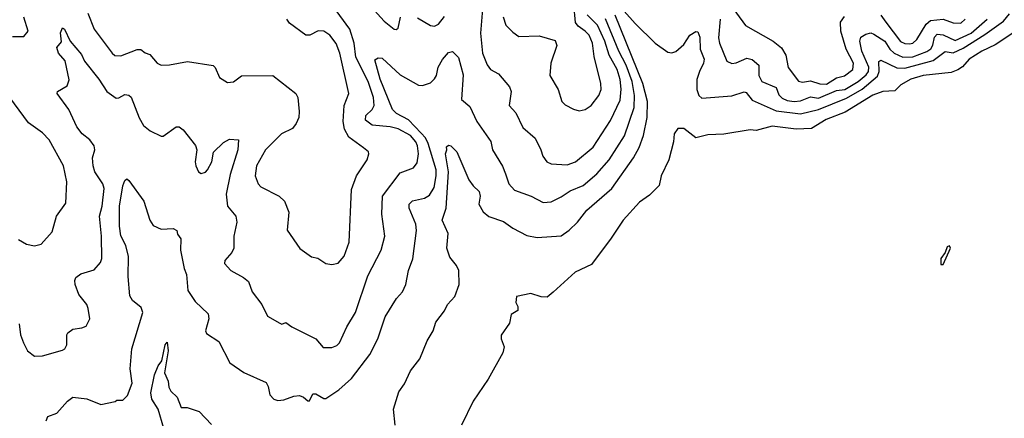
# Model space of a CAD drawing. Extents: x 1603745 to 1745082, y 385868 to 533966.
# Tile 344 of 646: x 1726261 to 1731160, y 405020 to 407002. Entities that reach past the tile are written whole.
import ezdxf

# ---------------------------------------------------------------- set-up
doc = ezdxf.new("R2010")
doc.units = 0

msp = doc.modelspace()

# ---------------------------------------------------------------- linework, layer by layer
at = {"layer": '0CON20XD'}
for points in [[(1729765, 407121.9), (1729872.2, 406972.2), (1730010, 406895), (1730051.4, 406861.4), (1730072.2, 406825), (1730084.1, 406764.1), (1730136.6, 406696.6), (1730155, 406692), (1730195, 406697.4), (1730242.1, 406682.1), (1730275, 406681.4), (1730325, 406713.1), (1730365, 406721.9), (1730406.8, 406755), (1730409.5, 406785), (1730372.4, 406855), (1730346.1, 406945), (1730345, 406988.8), (1730365, 407018.5)], [(1726258.9, 405488.9), (1726265.7, 405435), (1726280, 405395), (1726300, 405355), (1726335, 405329.4), (1726375, 405330), (1726475, 405358), (1726486, 405365), (1726495.6, 405384.4), (1726496.1, 405433.9), (1726501.2, 405445), (1726525, 405462.5), (1726571.2, 405468.8), (1726591.7, 405478.3), (1726610.8, 405515), (1726602.7, 405565), (1726595.5, 405585), (1726555.9, 405635.9), (1726537.1, 405685), (1726535.5, 405704.5), (1726540.6, 405719.4), (1726565, 405738.5), (1726632.4, 405757.6), (1726664, 405795), (1726670.8, 405815), (1726669.1, 405925), (1726658.3, 406025), (1726672.4, 406075), (1726682, 406162), (1726675.2, 406185.2), (1726635.4, 406245), (1726627.3, 406275), (1726623.8, 406315), (1726635.4, 406355), (1726631.5, 406375), (1726610.4, 406405), (1726572.9, 406435), (1726545, 406469.4), (1726506.5, 406555), (1726448, 406635), (1726450, 406645), (1726497.4, 406672.6), (1726507, 406703), (1726487.5, 406797.5), (1726454.8, 406834.8), (1726445.7, 406864.3), (1726468.8, 406891.2), (1726464, 406936), (1726475, 406961.2), (1726485, 406954.3), (1726512.9, 406895), (1726568.3, 406828.3), (1726584.1, 406795), (1726655.8, 406705.8), (1726695.3, 406645.3), (1726742.1, 406612.1), (1726755, 406612.5), (1726785, 406630.5), (1726805, 406626.4), (1726815.9, 406615.9), (1726855, 406513.8), (1726878.1, 406475), (1726909.7, 406449.7), (1726965, 406422.2), (1726975, 406423.3), (1727039.4, 406469.4), (1727055, 406468.6), (1727074.4, 406454.4), (1727135.7, 406375.7), (1727142.9, 406355), (1727134.3, 406295), (1727138, 406275), (1727151.2, 406245), (1727165, 406236.2), (1727185, 406244.4), (1727195, 406256), (1727216.9, 406295), (1727226.2, 406343.8), (1727275, 406391.4), (1727305, 406408), (1727350, 406405), (1727346.9, 406355), (1727308.7, 406231.3), (1727288.2, 406135), (1727294.5, 406075), (1727337.1, 406025), (1727342.2, 405995), (1727326.4, 405925), (1727326.5, 405865), (1727316.6, 405843.4), (1727282, 405805), (1727279.5, 405789.5), (1727311.2, 405755), (1727375, 405720.5), (1727399.4, 405699.4), (1727418.6, 405648.6), (1727465.5, 405585), (1727495, 405528), (1727555, 405492), (1727565, 405488), (1727585, 405495.6), (1727615.2, 405475.2), (1727735, 405414), (1727771.7, 405371.7), (1727815, 405371.5), (1727838.4, 405381.6), (1727851.9, 405395), (1727889.4, 405475), (1727932.3, 405545), (1727992.6, 405727.4), (1728059.5, 405855), (1728077.9, 405925), (1728063.4, 406035), (1728067.1, 406125), (1728155, 406240), (1728220, 406265), (1728239.5, 406290.5), (1728245.2, 406334.8), (1728240.4, 406375), (1728232.2, 406395), (1728205, 406426.4), (1728145, 406459.6), (1728105, 406469.6), (1728015, 406477.4), (1727982.2, 406502.2), (1727984.1, 406525.9), (1728014.2, 406555), (1728024.4, 406575), (1728022.2, 406615), (1727994.8, 406695), (1727933.7, 406815), (1727925.8, 406885), (1727904.4, 406955), (1727822.3, 407065)], [(1727994.1, 407084.1), (1728075, 406994.4), (1728123.8, 406955), (1728135, 406953.8), (1728145, 406960), (1728156.2, 407015)], [(1728563.1, 407055), (1728553.6, 406935), (1728564.6, 406835.4), (1728586.7, 406776.7), (1728604.2, 406755), (1728643, 406733), (1728697.9, 406667.9), (1728706.4, 406645), (1728696.5, 406575), (1728729.4, 406539.4), (1728764.5, 406465), (1728825, 406412), (1728854.5, 406355), (1728863.8, 406323.8), (1728884.6, 406294.6), (1728905.5, 406285.5), (1728985, 406280), (1729026.9, 406295), (1729115, 406367.8), (1729199.9, 406500.1), (1729249, 406601), (1729254.4, 406655.6), (1729249.3, 406705), (1729234.2, 406755), (1729194, 406825), (1729172.4, 406895), (1729135.5, 406975), (1729085, 407026.2)], [(1728666, 407016), (1728680.6, 406975), (1728715, 406939.2), (1728745, 406918.6), (1728845, 406922.2), (1728925, 406898), (1728934.2, 406874.2), (1728903.6, 406785), (1728899.4, 406725), (1728940, 406655), (1728959.2, 406595), (1728975, 406578.6), (1729016.1, 406556.1), (1729045, 406548.5), (1729075, 406554.5), (1729104.7, 406575.3), (1729143.1, 406625), (1729153.3, 406655), (1729151.8, 406685), (1729119.1, 406819.1), (1729111.6, 406885), (1729095.2, 406925), (1729074.7, 406945), (1729039.8, 406969.8), (1729027.2, 406987.2), (1729017.5, 407077.5)], [(1726225, 406917.7), (1726282.1, 406917.9), (1726303.1, 406945), (1726282.4, 407015)], [(1726393.3, 405006.7), (1726401.1, 405028.9), (1726446.2, 405045), (1726498.8, 405105), (1726525, 405124), (1726595, 405115.6), (1726665, 405087.5), (1726737, 405103), (1726745, 405110), (1726775, 405110), (1726797, 405133), (1726820.6, 405195), (1726810.9, 405265), (1726818.8, 405365), (1726873.2, 405545), (1726865, 405571.1), (1726821.9, 405605), (1726809.1, 405629.1), (1726800.3, 405725), (1726802.4, 405825), (1726788.9, 405878.9), (1726765, 405926.2), (1726757.8, 405975), (1726757.9, 406075), (1726773.8, 406175), (1726785, 406202.9), (1726795, 406210.8), (1726805, 406201.4), (1726879.3, 406099.3), (1726909.1, 406005), (1726925, 405978.6), (1726965, 405960), (1727025, 405963.3), (1727043.6, 405953.6), (1727046.2, 405935), (1727062.5, 405912.5), (1727060.9, 405855), (1727079.2, 405765), (1727091.5, 405735), (1727098.2, 405655), (1727135, 405600.6), (1727199.3, 405539.3), (1727202.2, 405515), (1727185.8, 405455), (1727190.9, 405440.9), (1727251.5, 405401.5), (1727307.5, 405295), (1727377.1, 405247.1), (1727487.8, 405197.8), (1727497.9, 405177.9), (1727505.7, 405135.7), (1727525, 405114.2), (1727545, 405108.6), (1727575, 405111.4), (1727625, 405129.4), (1727652.7, 405132.7), (1727673.3, 405125), (1727695, 405106.2), (1727703.6, 405106.4), (1727719.2, 405140.8), (1727735, 405141.1), (1727775, 405117.8), (1727785, 405117.8), (1727849.2, 405160.8), (1727912, 405218), (1728003.6, 405336.4), (1728042.9, 405415), (1728078.9, 405525), (1728135.7, 405615), (1728165, 405648), (1728183.1, 405685), (1728195.5, 405755), (1728217.4, 405812.6), (1728236.1, 405953.9), (1728232.9, 405985), (1728199.7, 406065), (1728198.2, 406085), (1728215, 406100.9), (1728275, 406113.8), (1728300.7, 406129.3), (1728322.6, 406167.4), (1728334, 406225), (1728334.1, 406255), (1728294.1, 406385.9), (1728280.7, 406415), (1728258.1, 406438.1), (1728195, 406503.4), (1728136.5, 406535), (1728116.7, 406555), (1728053.9, 406706.1), (1728028.1, 406801.9), (1728045, 406812.9), (1728065, 406810), (1728155, 406726.9), (1728245, 406677.1), (1728265, 406674.4), (1728305, 406687.8), (1728325, 406707.8), (1728335.4, 406725), (1728343.6, 406765), (1728365, 406804.2), (1728395, 406838), (1728415, 406844.2), (1728444.6, 406814.6), (1728467.8, 406727.8), (1728459.4, 406605), (1728500.2, 406570.2), (1728536.3, 406496.3), (1728605.4, 406395.4), (1728613.1, 406355), (1728664, 406274), (1728678.4, 406235), (1728694.6, 406185), (1728723.8, 406153.8), (1728806, 406125), (1728865, 406093.5), (1728905, 406096.7), (1728955, 406120.4), (1728999.2, 406150.8), (1729065, 406176.8), (1729132.3, 406235), (1729193.8, 406305), (1729269.8, 406425), (1729318.4, 406565), (1729320.7, 406625), (1729308.1, 406695), (1729278.9, 406775), (1729242.4, 406845), (1729176.5, 407006.5)], [(1726600.7, 407035), (1726632.1, 406955), (1726720.6, 406835), (1726735, 406824.5), (1726765, 406822.1), (1726845, 406852.9), (1726863.8, 406853.8), (1726885, 406836.7), (1726908.3, 406828.3), (1726945, 406786.2), (1726965, 406776), (1727007.1, 406777.1), (1727095.4, 406794.6), (1727224.5, 406774.5), (1727234.5, 406764.5), (1727256, 406715), (1727295, 406690), (1727325, 406692.5), (1727365, 406722), (1727520, 406725), (1727634.4, 406634.4), (1727644.4, 406614.4), (1727651.9, 406545), (1727650, 406515), (1727637.3, 406485), (1727618.5, 406461.5), (1727564.4, 406435), (1727483.8, 406355), (1727440, 406275), (1727432.5, 406225), (1727448.1, 406185), (1727460.5, 406170.5), (1727552, 406125), (1727579.2, 406099.2), (1727600.6, 406045), (1727592, 405955), (1727654.3, 405864.3), (1727713.2, 405823.2), (1727745, 405816), (1727785, 405789.2), (1727815, 405784), (1727845, 405791.2), (1727876.4, 405826.4), (1727900.9, 405895), (1727911.9, 406158.1), (1727936.2, 406225), (1727989.2, 406305), (1727998.8, 406335), (1727996.2, 406345), (1727972.5, 406365), (1727898.4, 406418.4), (1727877.6, 406457.6), (1727870.4, 406495), (1727875.5, 406575), (1727899.2, 406635), (1727854.7, 406834.7), (1727835, 406883.1), (1727804.7, 406924.7), (1727774.5, 406944.5), (1727746.8, 406946.8), (1727705, 406925.5), (1727685, 406924.4), (1727603.5, 406985), (1727589.6, 407005)], [(1728130, 404985), (1728120.8, 405065), (1728148.1, 405151.9), (1728175, 405191.2), (1728205.6, 405255), (1728252.5, 405315), (1728288, 405405), (1728318.6, 405455), (1728332.4, 405497.6), (1728375, 405553.8), (1728390, 405585), (1728426.5, 405625), (1728448.5, 405685), (1728445.3, 405754.7), (1728435, 405779.4), (1728401.2, 405821.2), (1728387.1, 405865), (1728392.2, 405937.8), (1728362.9, 406005), (1728382.8, 406065), (1728395.3, 406245.3), (1728379.1, 406335), (1728386.7, 406355), (1728385, 406370), (1728395, 406378), (1728406.2, 406375), (1728435.4, 406345.4), (1728496, 406206), (1728517.5, 406175), (1728547.1, 406147.1), (1728551.5, 406125), (1728545.3, 406085), (1728566.6, 406046.6), (1728595, 406023.8), (1728668.2, 405998.2), (1728714, 405965), (1728785, 405927.9), (1728835, 405919.2), (1728955, 405927.1), (1728995.4, 405954.6), (1729035.8, 405994.2), (1729082.1, 406055), (1729207.2, 406162.8), (1729315.3, 406314.7), (1729343.2, 406366.8), (1729364.1, 406425.9), (1729383.4, 406515), (1729384.3, 406594.3), (1729360.9, 406685), (1729223.8, 407025)], [(1728240.7, 407010.7), (1728305, 406972.2), (1728325, 406969.4), (1728345, 406979.1), (1728375, 407017.3)], [(1729269.2, 407045), (1729322.5, 406982.5), (1729422.2, 406885), (1729485, 406840), (1729505, 406837.8), (1729525, 406844.5), (1729565, 406878), (1729594.7, 406925), (1729625, 406943.3), (1729635, 406942), (1729645.5, 406915), (1729645.9, 406855), (1729666.8, 406805), (1729663.3, 406785), (1729643.5, 406745), (1729629.7, 406705), (1729630.4, 406655), (1729640.6, 406625), (1729655, 406611.9), (1729805, 406622.9), (1729865, 406643.8), (1729875, 406640.4), (1729905, 406601.9), (1730025, 406549.3), (1730145, 406533.3), (1730235, 406554.9), (1730375, 406611.2), (1730453.1, 406656.9), (1730529.2, 406720.8), (1730536.7, 406745), (1730535, 406793.3), (1730545, 406801.1), (1730625, 406762.8), (1730665, 406760.7), (1730805, 406799.4), (1730865, 406843), (1730905, 406836.9), (1730955, 406860.9), (1731062.3, 406927.7), (1731155.3, 406994.7), (1731185, 407031.2)], [(1729745.6, 407005), (1729737.8, 406912.2), (1729742.8, 406885), (1729780, 406795), (1729805, 406784.5), (1729825, 406787.3), (1729879.2, 406810.8), (1729905, 406803.6), (1729939.3, 406775), (1729938, 406725), (1729954, 406694), (1730024.7, 406665), (1730038.6, 406628.6), (1730055, 406611.1), (1730080, 406600), (1730115, 406594.5), (1730145, 406597.6), (1730195, 406617.8), (1730235, 406612.3), (1730325, 406649.9), (1730366.7, 406655), (1730432.7, 406695), (1730471.9, 406728.1), (1730483.3, 406745), (1730485.1, 406765), (1730451.5, 406845), (1730441.7, 406895), (1730446.4, 406915), (1730470, 406930), (1730495, 406935.8), (1730510.4, 406930.4), (1730564.6, 406894.6), (1730590.4, 406855), (1730611.1, 406835), (1730655, 406815.2), (1730705, 406816.5), (1730775, 406843.7), (1730795, 406856.9), (1730804.9, 406875.1), (1730812.3, 406915), (1730825, 406929.4), (1730855, 406926.1), (1730915, 406898.8), (1730995.2, 406935), (1731075, 407004.8)], [(1730545, 407023.8), (1730571.1, 406988.9), (1730643.8, 406893.8), (1730665, 406883), (1730688.6, 406881.4), (1730705, 406885.8), (1730725, 406902.7), (1730770.5, 406979.5), (1730792.3, 406997.7), (1730855, 407005.3), (1730905, 406986.8), (1730943.3, 406985), (1730965, 407004.2)], [(1731251.2, 406968.8), (1731115, 406876.9), (1731047.1, 406845), (1730985, 406805.4), (1730952.2, 406767.8), (1730928.1, 406751.9), (1730895, 406738.7), (1730756.7, 406725), (1730695, 406705.9), (1730645, 406678.6), (1730615, 406647.5), (1730555, 406644.5), (1730505, 406626.2), (1730367.3, 406542.7), (1730273.1, 406505), (1730199.7, 406460.3), (1730125, 406457.6), (1730005, 406472.1), (1729925, 406451.5), (1729895, 406453.6), (1729765, 406432.9), (1729685, 406430), (1729625, 406414.2), (1729565, 406461.2), (1729535, 406460), (1729517.5, 406435), (1729514.4, 406395), (1729491.1, 406305), (1729452.5, 406225), (1729442.3, 406177.7), (1729395, 406128.8), (1729345.6, 406094.4), (1729264, 406005), (1729204.5, 405915), (1729106.5, 405785), (1729025, 405746.2), (1728915, 405647.5), (1728885, 405622.2), (1728855, 405623.3), (1728805, 405640.6), (1728732.5, 405625), (1728728.8, 405595), (1728738.8, 405575), (1728740, 405555), (1728706.2, 405535), (1728698, 405492), (1728657, 405433), (1728656.9, 405415), (1728670.8, 405375), (1728665.4, 405345), (1728591.8, 405215), (1728516.8, 405105), (1728459.8, 404985)], [(1726255, 405909.2), (1726295.6, 405885.6), (1726335, 405876.9), (1726368, 405885), (1726423.6, 405946.4), (1726444.2, 406025), (1726491.1, 406088.9), (1726495.4, 406195), (1726479.3, 406275), (1726407.5, 406405), (1726375, 406440), (1726305, 406488.5), (1726212, 406615)], [(1730844, 405784), (1730855, 405784.4), (1730892.5, 405865), (1730887.5, 405877.5), (1730875, 405872.5), (1730866.2, 405843.8), (1730844.3, 405815), (1730844, 405784)], [(1726978.4, 404968.4), (1726950, 405065), (1726918.1, 405115), (1726913, 405147), (1726931.2, 405235), (1726950.1, 405279.9), (1726968.6, 405305), (1726984.6, 405384.6), (1726995, 405397.5), (1726999.3, 405355), (1726982.1, 405245), (1726999.2, 405205), (1727003.3, 405175), (1727013.8, 405155), (1727044, 405125), (1727065, 405073.3), (1727095, 405073.3), (1727155, 405054), (1727215, 404988.8)]]:
    msp.add_lwpolyline(points, dxfattribs=at)

doc.saveas('drawing.dxf')
